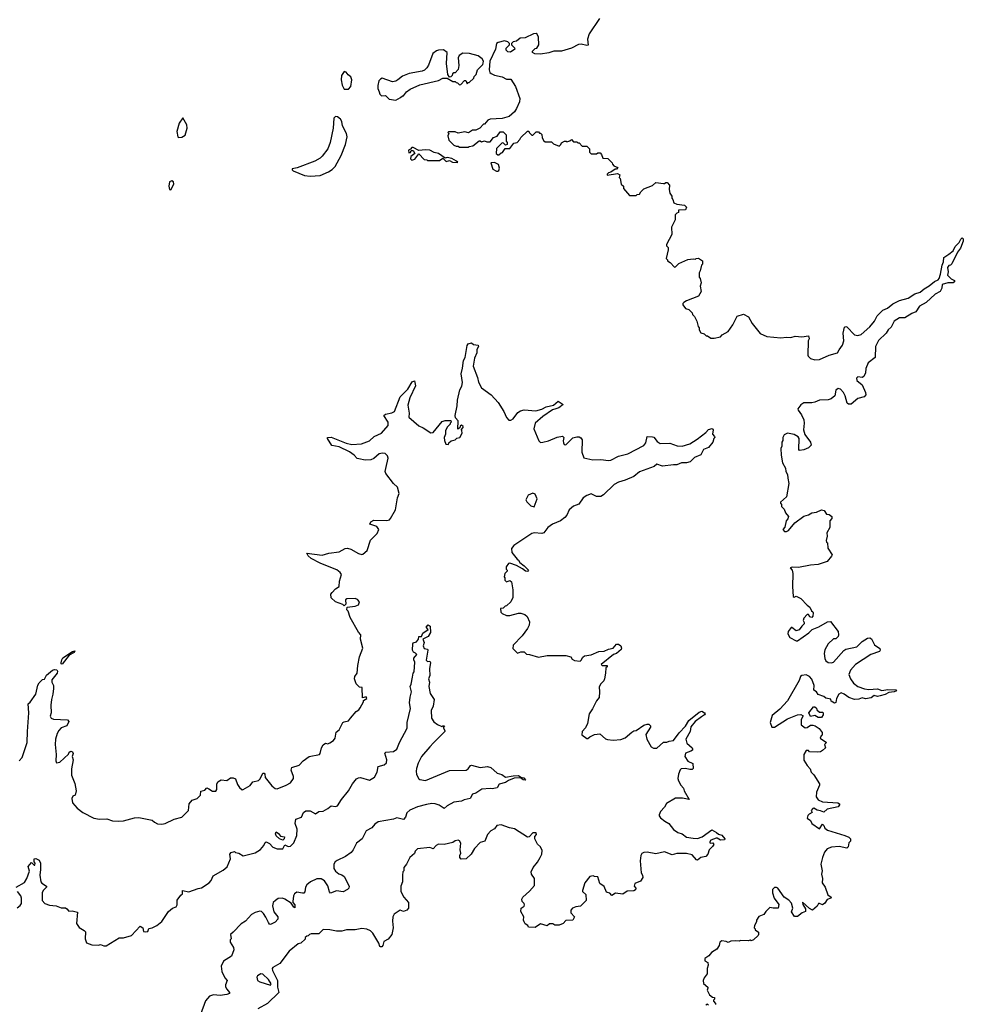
# Model space of a CAD drawing. Extents: x 2240384 to 2404287, y 351326 to 526670.
# Tile 301 of 309: x 2365578 to 2374177, y 483617 to 492593. Entities that reach past the tile are written whole.
import ezdxf

# ---------------------------------------------------------------- set-up
doc = ezdxf.new("R2010")
doc.units = 0

msp = doc.modelspace()

# ---------------------------------------------------------------- linework, layer by layer
at = {"layer": '0CON20XD'}
for points in [[(2370861.2, 492605), (2370767.5, 492465), (2370752.5, 492415), (2370758.3, 492361.7), (2370745, 492357.5), (2370695, 492370), (2370671.7, 492368.3), (2370605.9, 492334.1), (2370515, 492306.7), (2370445, 492307.5), (2370399.3, 492290.7), (2370325, 492280), (2370273.6, 492283.6), (2370250, 492295), (2370250, 492305), (2370275, 492330), (2370290, 492335), (2370310, 492365), (2370306.7, 492435), (2370295, 492460), (2370285, 492467.5), (2370260, 492465), (2370185, 492426.7), (2370140, 492425), (2370105, 492397.5), (2370075, 492390), (2370060, 492375), (2370060, 492365), (2370088.3, 492338.3), (2370090, 492325), (2370051.7, 492298.3), (2370025, 492300), (2370010, 492315), (2370010, 492335), (2370040, 492365), (2370040, 492375), (2370025, 492392.5), (2369995, 492399.2), (2369937.5, 492385), (2369923.8, 492375), (2369913.9, 492326.1), (2369862.5, 492215), (2369857.5, 492135), (2369863.3, 492113.3), (2369873.3, 492103.3), (2369905, 492087.5), (2369975, 492072.5), (2370015, 492050), (2370055, 492050), (2370096.7, 491985), (2370136.2, 491875), (2370133.3, 491845), (2370106.1, 491783.9), (2370086, 491754), (2370038.3, 491711.7), (2369975, 491692.5), (2369865, 491687.5), (2369843.6, 491676.4), (2369815, 491640), (2369805, 491640), (2369770, 491605), (2369735, 491587.5), (2369705, 491587.5), (2369667, 491563), (2369635, 491570), (2369575, 491560), (2369545, 491570), (2369485, 491570), (2369480, 491565), (2369490, 491555), (2369480, 491535), (2369490, 491495), (2369535, 491450), (2369555, 491440), (2369575, 491440), (2369585, 491432.5), (2369665, 491430), (2369673, 491437), (2369707, 491443), (2369765, 491490), (2369775, 491490), (2369785, 491480), (2369815, 491487.5), (2369835, 491480), (2369865, 491480), (2369895, 491520), (2369928.3, 491531.7), (2369955, 491570), (2369985, 491570), (2370010, 491545), (2370010, 491485), (2370020, 491475), (2370020, 491455), (2370005, 491450), (2369988.3, 491468.3), (2369975, 491470), (2369921.7, 491418.3), (2369920, 491375), (2369935, 491360), (2369945, 491360), (2369965, 491380), (2369978.3, 491381.7), (2370001.7, 491418.3), (2370045, 491420), (2370081.7, 491468.3), (2370110, 491475), (2370135, 491500), (2370145, 491520), (2370205, 491577.5), (2370218.3, 491578.3), (2370220, 491565), (2370245, 491540), (2370255, 491540), (2370285, 491570), (2370305, 491570), (2370315, 491560), (2370325, 491560), (2370337, 491547), (2370340, 491515), (2370355, 491490), (2370365, 491480), (2370425, 491480), (2370441.7, 491461.7), (2370495, 491440), (2370510, 491455), (2370515, 491470), (2370543, 491487), (2370557, 491487), (2370565, 491480), (2370591.7, 491488.3), (2370605, 491500), (2370625, 491480), (2370655, 491480), (2370665, 491470), (2370675, 491470), (2370705, 491440), (2370745, 491440), (2370770, 491415), (2370770, 491385), (2370785, 491370), (2370835, 491370), (2370845, 491380), (2370868.3, 491378.3), (2370880, 491365), (2370891.7, 491331.7), (2370938.3, 491328.3), (2370978.3, 491288.3), (2370980, 491275), (2370991.7, 491261.7), (2371030, 491245), (2371015, 491230), (2371005, 491230), (2370965, 491202.5), (2370943.9, 491196.1), (2370930, 491185), (2370930, 491175), (2371025, 491190), (2371048.3, 491178.3), (2371040, 491155), (2371050, 491145), (2371060, 491095), (2371080, 491075), (2371080, 491055), (2371135, 490990), (2371195, 490990), (2371205, 491000), (2371225, 491002.5), (2371237.5, 491025), (2371265, 491050), (2371345, 491082.5), (2371375, 491110), (2371445, 491100), (2371455, 491100), (2371465, 491110), (2371478.3, 491108.3), (2371500, 491085), (2371497.5, 491045), (2371503, 491013), (2371520, 490985), (2371520, 490965), (2371530, 490955), (2371540, 490925), (2371565, 490912.5), (2371635, 490904), (2371653.3, 490885), (2371645, 490860), (2371581.7, 490858.3), (2371580, 490835), (2371565, 490830), (2371550, 490815), (2371551.7, 490768.3), (2371518.3, 490701.7), (2371520, 490635), (2371472.5, 490545), (2371473, 490533), (2371487, 490517), (2371487.5, 490495), (2371470, 490415), (2371480, 490405), (2371480, 490395), (2371505, 490380), (2371545, 490337.5), (2371555, 490340), (2371585, 490370), (2371665, 490407.5), (2371715, 490412.5), (2371735, 490410), (2371743, 490417), (2371765, 490420), (2371800, 490395), (2371800, 490365), (2371790, 490355), (2371780, 490305), (2371770, 490285), (2371770, 490245), (2371780, 490235), (2371787.5, 490195), (2371777.5, 490165), (2371787.5, 490115), (2371765, 490072.5), (2371655, 490030), (2371630, 490015), (2371620, 490005), (2371620, 489995), (2371645, 489960), (2371675, 489950), (2371705, 489920), (2371710, 489905), (2371727, 489887), (2371747.5, 489845), (2371760, 489795), (2371770, 489785), (2371770, 489765), (2371785, 489740), (2371815, 489730), (2371835, 489710), (2371845, 489710), (2371875, 489690), (2371905, 489690), (2371965, 489702.5), (2371980, 489720), (2372035, 489750), (2372077, 489813), (2372115, 489890), (2372175, 489907.5), (2372220, 489885), (2372252.5, 489825), (2372324.1, 489734.1), (2372386.1, 489706.1), (2372515, 489694), (2372565, 489700), (2372605, 489696), (2372645, 489708), (2372705, 489702.5), (2372765, 489710), (2372772.5, 489685), (2372763.3, 489665), (2372760, 489535), (2372763.3, 489525), (2372785.7, 489505.7), (2372823, 489493), (2372865, 489495.7), (2372955, 489536), (2373030, 489555), (2373044, 489585), (2373077.1, 489625), (2373087.8, 489665), (2373081.9, 489735), (2373095, 489790), (2373105, 489796.2), (2373115, 489793.3), (2373185, 489720), (2373215, 489714.5), (2373245, 489724.5), (2373326.1, 489793.9), (2373368.2, 489845), (2373392.9, 489895), (2373443.1, 489945), (2373485.6, 489964.4), (2373535, 490003.5), (2373595, 490032.9), (2373675, 490054.7), (2373735, 490094.4), (2373785, 490108.4), (2373819, 490141), (2373865, 490166.7), (2373915, 490207.9), (2373947, 490223), (2373956.9, 490235), (2373967.8, 490272.2), (2373984.1, 490355), (2373995.8, 490385), (2373999.3, 490425), (2374044.5, 490455), (2374084.5, 490485), (2374102.3, 490525), (2374138, 490562), (2374155, 490594), (2374165, 490604), (2374176.6, 490596.6), (2374176.4, 490575), (2374149.8, 490510.2), (2374124, 490475), (2374073.6, 490366.4), (2374060, 490355), (2374045, 490353.3), (2374032.5, 490335), (2374040, 490295), (2374032.5, 490265), (2374065, 490230.9), (2374097.1, 490215), (2374097.8, 490202.2), (2374085.5, 490194.5), (2374035, 490193.3), (2373985, 490178), (2373982, 490145), (2373965.8, 490115), (2373920.2, 490089.8), (2373838.1, 490015), (2373777.6, 489982.4), (2373745, 489930), (2373706.2, 489913.8), (2373645, 489874.4), (2373596, 489875), (2373547.5, 489845), (2373518.3, 489791.7), (2373493.1, 489766.9), (2373475.2, 489734.8), (2373405, 489667.5), (2373375.6, 489615), (2373374.2, 489515), (2373310, 489465), (2373287.1, 489415), (2373284.6, 489375.4), (2373269.4, 489340.6), (2373255, 489330), (2373215, 489338.8), (2373203.8, 489325), (2373206.5, 489305), (2373255.9, 489265.9), (2373286.9, 489195), (2373289.4, 489175), (2373274, 489155), (2373215, 489138.9), (2373155, 489087.3), (2373129.3, 489089.3), (2373118.3, 489098.3), (2373100.8, 489165), (2373085, 489196), (2373056.2, 489225), (2373035, 489230.8), (2373015, 489217.5), (2373005.4, 489164.6), (2372973.7, 489136.4), (2372945, 489128.2), (2372865, 489126), (2372825, 489106), (2372795, 489099.2), (2372725, 489100), (2372695, 489082.5), (2372670, 489045), (2372671.2, 489035), (2372702.3, 488992.3), (2372723.8, 488945), (2372728, 488915), (2372721.2, 488855), (2372732, 488812), (2372783.3, 488743.3), (2372790, 488715), (2372765, 488690), (2372725, 488672.5), (2372685, 488667.5), (2372677.5, 488675), (2372681.2, 488775), (2372670.5, 488790.5), (2372635, 488811.2), (2372575, 488823.3), (2372545, 488807.5), (2372532.5, 488785), (2372531.7, 488758.3), (2372523, 488743), (2372523.8, 488705), (2372513.3, 488685), (2372516.7, 488625), (2372530, 488555), (2372556.7, 488505), (2372560, 488475), (2372576, 488446), (2372576.2, 488415), (2372587.5, 488365), (2372565.9, 488244.1), (2372510, 488195), (2372510, 488185), (2372520, 488175), (2372520, 488155), (2372545, 488130), (2372556.4, 488096.4), (2372583, 488063), (2372578.3, 488041.7), (2372562.5, 488025), (2372551.7, 487968.3), (2372532.5, 487945), (2372548.3, 487928.3), (2372565, 487927.5), (2372585, 487937.5), (2372642.3, 488007.7), (2372722.3, 488067.7), (2372765, 488080), (2372795, 488098.8), (2372840, 488105), (2372885, 488123.8), (2372908.3, 488118.3), (2372930, 488085), (2372955, 488082.5), (2372980, 488065), (2372980, 488045), (2372960, 488025), (2372960, 487965), (2372933.6, 487916.4), (2372936.2, 487885), (2372926, 487845), (2372930, 487830), (2372940, 487825), (2372942.5, 487775), (2372982.5, 487715), (2372976.4, 487703.6), (2372936.1, 487653.9), (2372855, 487626), (2372785, 487620.8), (2372675, 487598), (2372616.1, 487603.9), (2372597.5, 487595), (2372615.7, 487575.7), (2372623.1, 487545), (2372620.6, 487425), (2372627.5, 487335), (2372635, 487327.5), (2372655, 487337.5), (2372695, 487317.5), (2372752.5, 487255), (2372779.3, 487239.3), (2372793.3, 487203.3), (2372805, 487196.7), (2372810, 487185), (2372805.6, 487155), (2372796.2, 487143.8), (2372778.3, 487148.3), (2372765, 487172.5), (2372755, 487170), (2372722.7, 487137.3), (2372717, 487117), (2372727.5, 487097.5), (2372726.2, 487085), (2372704.5, 487065.5), (2372680, 487030), (2372655, 487023.1), (2372615, 487053.8), (2372608.3, 487051.7), (2372581.2, 487015), (2372578.8, 486995), (2372595, 486960), (2372655, 486930), (2372665, 486931.2), (2372768, 487005), (2372800, 487035), (2372861.2, 487058.8), (2372940, 487105), (2372965, 487107.5), (2373037, 487017), (2373040, 486985), (2373035, 486970)], [(2369005, 491860), (2369047, 491883), (2369065, 491900), (2369075, 491900), (2369102.5, 491935), (2369135, 491960), (2369225, 491998.8), (2369395, 492037.5), (2369435, 492060), (2369475, 492060), (2369525, 492030), (2369545, 492030), (2369555, 492020), (2369568.3, 492018.3), (2369585, 492000), (2369598.3, 492001.7), (2369631.7, 492038.3), (2369645, 492040), (2369655, 492010), (2369665, 492020), (2369675, 492020), (2369715, 492060), (2369720, 492075), (2369737, 492093), (2369750, 492135), (2369800, 492185), (2369803, 492197), (2369803.3, 492215), (2369793.3, 492235), (2369755, 492263.8), (2369676.4, 492286.4), (2369615, 492287.5), (2369583.6, 492266.4), (2369573.6, 492246.4), (2369580, 492175), (2369575, 492140), (2369545, 492110), (2369535, 492110), (2369521.7, 492098.3), (2369520, 492085), (2369508.3, 492071.7), (2369495, 492070), (2369480, 492095), (2369468.8, 492195), (2369472.5, 492295), (2369439.3, 492319.3), (2369395, 492316.7), (2369375, 492310), (2369343.8, 492285), (2369302.7, 492177.3), (2369288.8, 492155), (2369265.6, 492134.4), (2369245, 492124), (2369125.9, 492104.1), (2369065, 492080), (2369022.5, 492045), (2369005, 492033.8), (2368975, 492026.7), (2368880.7, 492059.3), (2368865, 492052.5), (2368850, 492035), (2368843, 491993), (2368842.5, 491965), (2368852.5, 491935), (2368860, 491915), (2368875, 491900), (2368911.7, 491901.7), (2368945, 491870), (2369005, 491860)], [(2368575, 491960), (2368597, 491983), (2368606.1, 492046.1), (2368595, 492072.5), (2368570, 492090), (2368552.5, 492115), (2368535, 492122.5), (2368511.2, 492085), (2368507.5, 492045), (2368517, 491997), (2368535, 491960), (2368575, 491960)], [(2367025, 491520), (2367055, 491522.5), (2367085, 491540), (2367103.8, 491605), (2367100, 491635), (2367065, 491700), (2367031.4, 491648.6), (2367010, 491575), (2367020, 491525), (2367025, 491520)], [(2368225, 491166.7), (2368315, 491173.3), (2368393.6, 491206.4), (2368425, 491226.7), (2368453.3, 491255), (2368506.7, 491355), (2368545.8, 491454.2), (2368561.2, 491525), (2368556.2, 491555), (2368520, 491625), (2368512.5, 491665), (2368502.5, 491685), (2368475, 491707.5), (2368455, 491710), (2368440, 491695), (2368436.2, 491605), (2368408, 491475), (2368385, 491417.5), (2368335, 491350), (2368315, 491330), (2368267.7, 491302.3), (2368107, 491243), (2368060, 491235), (2368060, 491225), (2368070, 491215), (2368175, 491173.3), (2368225, 491166.7)], [(2369565, 491290), (2369570, 491295), (2369560, 491305), (2369515, 491327.5), (2369475, 491337.5), (2369455, 491330), (2369395, 491373.3), (2369355, 491383.3), (2369315, 491403.3), (2369275, 491406.7), (2369215, 491400), (2369165, 491427.5), (2369152.5, 491427.5), (2369138.3, 491411.7), (2369120, 491405), (2369125, 491380), (2369138.3, 491381.7), (2369145, 491400), (2369165, 491400), (2369180, 491375), (2369143, 491347), (2369140, 491325), (2369153, 491313), (2369178.3, 491321.7), (2369215, 491370), (2369265, 491320), (2369287, 491317), (2369295, 491310), (2369405, 491310), (2369435, 491330), (2369465, 491300), (2369495, 491310), (2369523, 491293), (2369565, 491290)], [(2369935, 491212.5), (2369945, 491220), (2369949.5, 491240.5), (2369941.9, 491271.9), (2369905, 491290), (2369871.7, 491288.3), (2369890.7, 491230.7), (2369923, 491213), (2369935, 491212.5)], [(2366955, 491043.3), (2366983.8, 491095), (2366980, 491115), (2366965, 491123.8), (2366943.8, 491116.2), (2366937.5, 491075), (2366943.3, 491045), (2366955, 491043.3)], [(2369044.7, 489155.3), (2369114.2, 489225), (2369155, 489293.3), (2369175, 489302.5), (2369184, 489255), (2369134.5, 489145.5), (2369115, 489080), (2369127.5, 489005), (2369125, 488970), (2369215, 488890), (2369253.6, 488873.6), (2369325, 488827.5), (2369345, 488830), (2369429.3, 488930.7), (2369455, 488940), (2369508.3, 488938.3), (2369510, 488925), (2369500, 488915), (2369500, 488905), (2369475, 488880), (2369457.5, 488845), (2369457.5, 488815), (2369447.5, 488785), (2369448.3, 488758.3), (2369460, 488725), (2369485, 488720), (2369490, 488735), (2369510, 488755), (2369545, 488762.5), (2369563, 488777), (2369587.5, 488785), (2369610, 488825), (2369607.5, 488847.5), (2369600, 488855), (2369620, 488875), (2369620, 488885), (2369603, 488897), (2369591.7, 488888.3), (2369588.3, 488871.7), (2369571.7, 488861.7), (2369572.5, 488935), (2369550, 488965), (2369547.5, 488985), (2369565.9, 489074.1), (2369566.2, 489125), (2369589.5, 489220.5), (2369607, 489253), (2369612.9, 489285), (2369601.2, 489365), (2369613.5, 489416.5), (2369623.8, 489485), (2369636.9, 489515), (2369656.2, 489623.8), (2369665, 489637.5), (2369695, 489647.5), (2369713, 489633), (2369756.4, 489626.4), (2369760, 489615), (2369744.2, 489585.8), (2369744.2, 489555), (2369722.5, 489507.5), (2369708.9, 489435), (2369750.4, 489330.4), (2369758, 489288), (2369787, 489237), (2369874.3, 489175), (2369936.9, 489105), (2369991.1, 489021.1), (2370015, 488966.7), (2370035, 488943.3), (2370055, 488941.2), (2370075, 488956.2), (2370117.3, 489012.7), (2370142.7, 489027.3), (2370175, 489035.8), (2370281.2, 489028.8), (2370335, 489042.9), (2370375, 489064.2), (2370441.7, 489078.3), (2370485, 489116.2), (2370530, 489085), (2370490, 489055), (2370465, 489046.2), (2370434.3, 489035.7), (2370344.5, 488975.5), (2370274, 488915), (2370263.6, 488863.6), (2370307.5, 488755), (2370325, 488740), (2370345, 488742), (2370397.5, 488755), (2370475, 488786.7), (2370525, 488797.5), (2370537.5, 488785), (2370530, 488755), (2370532.5, 488735), (2370540, 488720), (2370555, 488717.5), (2370618.8, 488781.2), (2370655, 488792), (2370675, 488790), (2370691.4, 488781.4), (2370703, 488763), (2370700.9, 488650.9), (2370718, 488598), (2370800.9, 488580.9), (2370875, 488584.6), (2370944.6, 488574.6), (2370965, 488578.5), (2371035, 488613.5), (2371118.8, 488635), (2371265, 488711.4), (2371282.5, 488735), (2371295, 488793.8), (2371345, 488789.2), (2371356.6, 488786.6), (2371386.6, 488746.6), (2371415, 488730), (2371501.4, 488731.4), (2371569.1, 488709.1), (2371615, 488706.5), (2371685, 488726.5), (2371751.7, 488768.3), (2371830.9, 488829.1), (2371855, 488856), (2371887.5, 488867.5), (2371897.5, 488855), (2371890, 488815), (2371910, 488795), (2371912.5, 488785), (2371902.5, 488775), (2371895, 488743.3), (2371855, 488694), (2371808.8, 488675), (2371785, 488628), (2371727.9, 488602.1), (2371686.3, 488563.6), (2371654.7, 488554.7), (2371607.9, 488552.1), (2371565, 488533.9), (2371535, 488536.2), (2371435, 488524.5), (2371385, 488540), (2371360.5, 488519.5), (2371225, 488472.7), (2371175, 488429.2), (2371094.2, 488394.2), (2371035, 488378.2), (2370995, 488356.7), (2370897.7, 488262.3), (2370875, 488247.5), (2370835.6, 488245.6), (2370785, 488272), (2370745, 488255.8), (2370714, 488235), (2370674.1, 488175.9), (2370625, 488157.5), (2370584.3, 488125.7), (2370563.8, 488075), (2370546.7, 488055), (2370505, 488025.7), (2370433.8, 487995), (2370391.2, 487965), (2370355, 487916.2), (2370335, 487910), (2370265, 487914.3), (2370245, 487908.1), (2370080.7, 487799.3), (2370058.3, 487771.7), (2370062.5, 487735), (2370112.5, 487675), (2370125, 487667.5), (2370136.7, 487645), (2370175.9, 487615.9), (2370213.3, 487575), (2370205.9, 487564.1), (2370187.5, 487565), (2370158.7, 487588.7), (2370105, 487618), (2370045, 487638.8), (2370032.5, 487635), (2370010, 487605), (2370010, 487585), (2370020, 487575), (2370020, 487565), (2370000, 487545), (2369992.5, 487515), (2370000, 487505), (2370000, 487485), (2370015, 487470), (2370045, 487480), (2370058.3, 487468.3), (2370072.5, 487395), (2370072.5, 487325), (2370053, 487287), (2370015, 487250), (2370003, 487247), (2369985, 487230), (2369960, 487225), (2369963, 487193), (2369975, 487180), (2370015, 487163.3), (2370045, 487163.3), (2370125, 487183.3), (2370145, 487183.3), (2370181.7, 487171.7), (2370203.6, 487153.6), (2370223.3, 487105), (2370220, 487075), (2370206.1, 487043.9), (2370157.5, 486975), (2370075, 486890), (2370071.7, 486861.7), (2370115, 486820), (2370145, 486830), (2370175, 486830), (2370195, 486810), (2370225, 486807.5), (2370305, 486783.3), (2370385, 486796.2), (2370553.6, 486796.4), (2370600, 486785), (2370613.3, 486765), (2370635, 486751.2), (2370685, 486746.7), (2370695.8, 486754.2), (2370708.3, 486781.7), (2370725, 486793.3), (2370785, 486803.3), (2370855, 486833.8), (2370905, 486838), (2370943.6, 486856.4), (2370985, 486864.5), (2371015, 486900), (2371035, 486901.6), (2371055.3, 486885), (2371062.1, 486865), (2371059.5, 486850.5), (2371015, 486815.7), (2370988, 486805), (2370877.5, 486715), (2370885, 486707.5), (2370930, 486705), (2370930, 486695), (2370920, 486685), (2370917.5, 486635), (2370906.7, 486583.3), (2370902.5, 486565), (2370875, 486540), (2370858.3, 486511.7), (2370862.5, 486465), (2370857.5, 486415), (2370833.3, 486385), (2370798.3, 486311.7), (2370767.5, 486265), (2370751.7, 486178.3), (2370732.5, 486137.5), (2370702.5, 486105), (2370700, 486075), (2370745, 486040), (2370755, 486040), (2370773, 486057), (2370815, 486077.5), (2370865, 486082.5), (2370915, 486036.7), (2370935, 486030), (2370985, 486024), (2371055, 486030), (2371095, 486046.7), (2371155, 486097.5), (2371175, 486110), (2371196.1, 486113.9), (2371265, 486162.5), (2371295, 486172.5), (2371311.7, 486171.7), (2371327, 486157), (2371327.5, 486145), (2371283.6, 486076.4), (2371292.5, 486035), (2371333.6, 485963.6), (2371355, 485952.5), (2371385, 485952.5), (2371445, 486007.5), (2371475, 486007.5), (2371495, 486017.5), (2371535, 486023.3), (2371587.2, 486092.8), (2371645, 486153.8), (2371675, 486204.6), (2371770.2, 486279.8), (2371795, 486288.4), (2371819.7, 486275), (2371823.5, 486265), (2371818.2, 486255), (2371792.3, 486237.7), (2371733.9, 486196.1), (2371695, 486145.6), (2371688.1, 486105), (2371646.9, 486035), (2371656.9, 485996.9), (2371705, 485956.2), (2371710, 485945), (2371707.5, 485935), (2371693.3, 485925), (2371645, 485906.7), (2371640, 485875), (2371666.2, 485835), (2371712.3, 485812.3), (2371713.9, 485766.1), (2371705, 485758.8), (2371685, 485757.5), (2371645, 485766.9), (2371606.1, 485763.9), (2371596.7, 485755), (2371580, 485715), (2371576, 485675), (2371580, 485655), (2371601.2, 485615), (2371628.1, 485588.1), (2371634.5, 485564.5), (2371680, 485485), (2371617.1, 485497.1), (2371553.9, 485496.1), (2371473, 485447), (2371453.3, 485415), (2371416.7, 485375), (2371406.7, 485345), (2371406.7, 485335), (2371418.3, 485318.3), (2371455.9, 485285.9), (2371494.3, 485264.3), (2371535, 485210), (2371575, 485184.3), (2371615, 485170), (2371655, 485140), (2371715, 485131.5), (2371755, 485128.9), (2371796.7, 485143.3), (2371885, 485208.9), (2371928, 485185), (2371947.1, 485167.1), (2371975, 485158.1), (2372003.3, 485125), (2372001.7, 485118.3), (2371965, 485113.8), (2371935, 485132.5), (2371925, 485132.5), (2371875, 485112.5), (2371863.8, 485093.8), (2371875, 485087.5), (2371895, 485090), (2371902.5, 485075), (2371892.5, 485055), (2371860, 485025), (2371850, 484985), (2371830, 484965), (2371785.4, 484954.6), (2371755, 484932.5), (2371745, 484936), (2371705, 484979.4), (2371655, 484991.5), (2371565, 484991.4), (2371525, 484978.9), (2371455, 485006.9), (2371375, 484988.6), (2371295, 485003.3), (2371265, 485002.5), (2371247, 484993), (2371237.5, 484975), (2371231.2, 484925), (2371241.2, 484815), (2371253.8, 484795), (2371255.8, 484774.2), (2371235, 484740), (2371185, 484720), (2371177.5, 484695), (2371192.5, 484675), (2371189.3, 484660.7), (2371175, 484653.3), (2371115, 484647.5), (2371075, 484622.5), (2371008.3, 484631.7), (2370975, 484610), (2370955, 484630), (2370935, 484637.5), (2370925, 484640), (2370905, 484692.5), (2370865, 484720), (2370845, 484780), (2370815, 484782.5), (2370805, 484790), (2370775, 484783.3), (2370727.5, 484725), (2370706.7, 484655), (2370707.5, 484645), (2370737, 484617), (2370740, 484565), (2370688.3, 484511.7), (2370645, 484507.5), (2370617, 484493), (2370600, 484475), (2370601.7, 484451.7), (2370632.5, 484415), (2370620, 484385), (2370555, 484380), (2370530, 484355), (2370495, 484340), (2370455, 484340), (2370435, 484350), (2370405, 484350), (2370385, 484332.5), (2370325, 484352.5), (2370275, 484317.5), (2370215, 484320), (2370210, 484335), (2370185, 484352.5), (2370175, 484370), (2370170, 484385), (2370172.5, 484415), (2370143.6, 484463.6), (2370147.5, 484495), (2370175, 484513.3), (2370178.8, 484525), (2370175, 484537.5), (2370157.5, 484555), (2370153.3, 484575), (2370163.3, 484595), (2370225, 484647.5), (2370268, 484702), (2370268.8, 484765), (2370243.3, 484805), (2370237.5, 484825), (2370256.7, 484865), (2370297.3, 484912.7), (2370321.2, 484955), (2370336.2, 484985), (2370339.3, 485019.3), (2370323.6, 485053.6), (2370296.4, 485076.4), (2370272.5, 485125), (2370273, 485147), (2370286.7, 485165), (2370285, 485180), (2370255, 485180), (2370220, 485145), (2370205, 485140), (2370088.3, 485218.3), (2370042.5, 485227.5)], [(2365575, 485836), (2365601.7, 485868.3), (2365645.6, 486004.4), (2365650.9, 486105), (2365661.8, 486275), (2365654.1, 486355.9), (2365675, 486372.5), (2365724.4, 486445.6), (2365743.2, 486526.8), (2365755, 486547.5), (2365785, 486577.5), (2365805, 486580), (2365822.2, 486617.8), (2365876.6, 486663.4), (2365895, 486670), (2365915.4, 486665.4), (2365923.6, 486655), (2365919.6, 486635), (2365871.2, 486575), (2365872.5, 486555), (2365887.5, 486525), (2365886.7, 486495), (2365881.2, 486445), (2365867.5, 486395), (2365861.9, 486345), (2365865.7, 486275), (2365856, 486245), (2365865, 486226.7), (2365885, 486216.2), (2366015, 486210), (2366026.7, 486195), (2366006.7, 486155), (2365955, 486138), (2365934.3, 486115), (2365920, 486085), (2365906, 486035), (2365900.8, 485985), (2365910.8, 485895), (2365906.4, 485836.4), (2365915, 485820), (2365945, 485823.8), (2366021.7, 485898.3), (2366030, 485915), (2366045, 485926.2), (2366060, 485920), (2366066.7, 485905), (2366056.7, 485875), (2366066.7, 485845), (2366050, 485765), (2366050, 485705), (2366079.3, 485629.3), (2366093.3, 485565), (2366082.5, 485525), (2366062.5, 485515), (2366052, 485495), (2366060.8, 485455), (2366101.1, 485405), (2366155, 485366.4), (2366255, 485312.9), (2366305, 485303.8), (2366373, 485307), (2366425, 485290), (2366475, 485286.7), (2366525, 485288.8), (2366625, 485316.2), (2366665, 485321.2), (2366785, 485296.7), (2366806.4, 485276.4), (2366835, 485263.3), (2366875, 485260), (2366905, 485266.7), (2366985, 485304), (2367056.1, 485323.9), (2367116.1, 485383.9), (2367124, 485445), (2367151.2, 485478.8), (2367195, 485493.8), (2367215, 485511.2), (2367226, 485525), (2367230, 485560), (2367265, 485570), (2367285, 485590), (2367301.7, 485581.7), (2367335, 485559.2), (2367365, 485560), (2367376, 485575), (2367373.8, 485625), (2367383.3, 485645), (2367415, 485663.3), (2367465, 485657.5), (2367498.3, 485681.7), (2367525, 485683.3), (2367545, 485672.5), (2367562, 485622), (2367580, 485595), (2367605, 485573.8), (2367613.9, 485576.1), (2367677.5, 485612.5), (2367702.5, 485645), (2367755, 485657.5), (2367768.3, 485671.7), (2367795, 485723.3), (2367805, 485723.3), (2367813.3, 485715), (2367816.2, 485685), (2367875, 485610), (2367905, 485583.8), (2367925, 485581.2), (2368007.5, 485615), (2368045, 485636.7), (2368073.8, 485675), (2368074, 485695), (2368051.7, 485751.7), (2368057.5, 485775), (2368125, 485796.2), (2368161.7, 485838.3), (2368215, 485877.5), (2368310, 485895), (2368317.5, 485905), (2368327.5, 485955), (2368345, 485982.5), (2368365, 485997.5), (2368385, 485993.3), (2368405, 486001.2), (2368437, 486023), (2368453.3, 486045), (2368463, 486097), (2368490.7, 486119.3), (2368522.5, 486185), (2368535, 486193.3), (2368575, 486201.2), (2368592.5, 486225), (2368643.6, 486286.4), (2368667.7, 486302.3), (2368680.7, 486319.3), (2368712.5, 486375), (2368711.7, 486388.3), (2368740, 486405), (2368735, 486420), (2368701.7, 486411.7), (2368700, 486505), (2368675, 486510), (2368645, 486540), (2368628.8, 486585), (2368633.3, 486605), (2368652, 486635), (2368658, 486705), (2368674.3, 486785.7), (2368706.2, 486865), (2368683.8, 486945), (2368686.2, 486985), (2368665, 487010), (2368590, 487145), (2368571.7, 487201.7), (2368560, 487215), (2368561.7, 487238.3), (2368635, 487246.7), (2368665, 487260), (2368673.8, 487285), (2368656.8, 487306.8), (2368635, 487316), (2368560, 487315), (2368547.5, 487305), (2368550, 487265), (2368535, 487250), (2368521.7, 487261.7), (2368455, 487287.5), (2368415, 487322.5), (2368413.3, 487355), (2368425, 487372.5), (2368456.1, 487403.9), (2368488, 487425), (2368492.2, 487475), (2368510.8, 487535), (2368498, 487555), (2368467.1, 487577.1), (2368353.4, 487623.4), (2368315, 487637.7), (2368235, 487681.8), (2368208, 487705), (2368195, 487730), (2368335, 487710.8), (2368395, 487728.9), (2368488.3, 487741.7), (2368545, 487772), (2368565, 487776), (2368595, 487768), (2368665, 487727.5), (2368695, 487718.8), (2368705, 487721.2), (2368743.8, 487755), (2368775, 487847.5), (2368835, 487908.8), (2368850, 487945), (2368832.7, 487972.7), (2368770, 487995), (2368776.7, 488015), (2368805, 488031.9), (2368925, 488028.5), (2368946.9, 488033.1), (2368958, 488045), (2369001.2, 488125), (2369021.2, 488235), (2369036.2, 488275), (2369020.5, 488330.5), (2368984.2, 488364.2), (2368913.8, 488455), (2368908.8, 488475), (2368913.3, 488503.3), (2368936.2, 488595), (2368928.8, 488618.8), (2368908.3, 488638.3), (2368885, 488642.5), (2368855, 488636.9), (2368805.5, 488594.5), (2368777.6, 488582.4), (2368725, 488578.6), (2368668.8, 488588.8), (2368654.4, 488594.4), (2368626, 488625), (2368585, 488653.1), (2368489.7, 488699.7), (2368422.8, 488712.8), (2368384, 488775), (2368383.3, 488785), (2368415, 488788.6), (2368552.9, 488732.9), (2368605, 488720.4), (2368694.3, 488725.7), (2368765, 488754.3), (2368808, 488795), (2368875, 488824), (2368935.8, 488894.2), (2368936, 488925), (2368896.2, 488985), (2368911.3, 488998.7), (2368970.7, 489009.3), (2368995, 489022), (2369044.7, 489155.3)], [(2370265, 488151.2), (2370293.3, 488225), (2370275, 488268.1), (2370255, 488276.2), (2370211.7, 488258.3), (2370191.5, 488215), (2370198.1, 488198.1), (2370235, 488160.8), (2370265, 488151.2)], [(2369159.1, 486600.9), (2369163.9, 486636.1), (2369171.7, 486648.3), (2369180, 486735), (2369168.3, 486758.3), (2369168.3, 486771.7), (2369197.5, 486805), (2369185, 486820), (2369167, 486827), (2369157.5, 486845), (2369160, 486905), (2369165, 486912.5), (2369195, 486922.5), (2369212.5, 486945), (2369215, 486970), (2369238.3, 486971.7), (2369250.5, 486999.5), (2369300, 487035), (2369282.5, 487055), (2369301.7, 487078.3), (2369317.5, 487065), (2369321.7, 487008.3), (2369299.7, 486970.3), (2369253, 486947), (2369263.3, 486915), (2369253.3, 486885), (2369265, 486862.5), (2369293.6, 486853.6), (2369298, 486845), (2369281.2, 486755), (2369295, 486743.8), (2369315, 486746.7), (2369322.5, 486732.5), (2369313.1, 486676.9), (2369316.1, 486615), (2369304.2, 486585), (2369311.5, 486555), (2369306.4, 486515), (2369319.8, 486449.8), (2369354.3, 486395), (2369345.5, 486335), (2369327.5, 486295), (2369331.9, 486225), (2369352, 486192), (2369385, 486169.2), (2369425, 486150), (2369435, 486157.5), (2369450, 486155), (2369440, 486145), (2369440, 486135), (2369452.5, 486115), (2369452.5, 486105), (2369350.1, 485999.9), (2369314.2, 485965.8), (2369241.1, 485875), (2369208.9, 485815), (2369193.2, 485766.8), (2369191.5, 485741.5), (2369195, 485713.8), (2369215, 485672.9), (2369225, 485665.7), (2369275, 485656.5), (2369495, 485750.3), (2369647, 485753), (2369665, 485763.8), (2369685, 485794), (2369695, 485798.1), (2369775, 485777.5), (2369840, 485785), (2369870, 485775), (2369930, 485725), (2369971.7, 485711.7), (2370005, 485687.5), (2370075, 485701.2), (2370123.6, 485703.6), (2370145, 485687.5), (2370170.7, 485680.7), (2370186.7, 485665), (2370185, 485660), (2370165, 485662.9), (2370142.5, 485682.5), (2370085, 485679.2), (2370031.4, 485658.6), (2370005, 485639.2), (2369947.5, 485625), (2369928, 485592), (2369885, 485582.2), (2369865, 485584.5), (2369790.5, 485579.5), (2369735, 485540.8), (2369705, 485533.8), (2369683.8, 485495), (2369628.9, 485481.1), (2369605, 485468.1), (2369535, 485459.6), (2369472.9, 485427.1), (2369445, 485402), (2369401.9, 485431.9), (2369364.8, 485444.8), (2369335, 485446.9), (2369285, 485438), (2369203.8, 485416.2), (2369133.3, 485386.7), (2369106.4, 485363.6), (2369095, 485323.3), (2369075, 485301.2), (2369016, 485316), (2368983.8, 485305), (2368845, 485280.3), (2368815, 485260.9), (2368786.7, 485225), (2368735, 485198.5), (2368698.8, 485125), (2368648.2, 485085), (2368617.8, 485025), (2368598.3, 485001.7), (2368545.9, 484964.1), (2368470.8, 484929.2), (2368452.3, 484915), (2368440.8, 484895), (2368439.5, 484855), (2368455, 484831.4), (2368485, 484805.7), (2368515, 484798.1), (2368535, 484784), (2368581.2, 484695), (2368576.2, 484675), (2368565.8, 484664.2), (2368525, 484643.8), (2368465, 484652.7), (2368411.9, 484631.9), (2368402.7, 484642.7), (2368387.5, 484697.5), (2368355, 484743.6), (2368325, 484762.4), (2368285, 484762.3), (2368229.5, 484735), (2368195, 484707.7), (2368182.2, 484685), (2368175.8, 484644.2), (2368168, 484632), (2368155, 484629.4), (2368105, 484640.4), (2368082.2, 484625), (2368071.8, 484605), (2368065.8, 484555), (2368066.7, 484545), (2368086.7, 484525), (2368085, 484497.5), (2368075, 484502), (2368050.5, 484540.5), (2367995, 484576.6), (2367974.2, 484584.2), (2367935, 484581.4), (2367907.9, 484565), (2367889.2, 484545), (2367881.1, 484515), (2367895, 484460.8), (2367930.5, 484415), (2367929.5, 484395), (2367905, 484365.6), (2367865, 484346), (2367855, 484348.8), (2367845, 484362), (2367820.6, 484410.6), (2367801.2, 484445), (2367782.6, 484462.6), (2367765, 484467.8), (2367724.8, 484455.2), (2367691.8, 484435), (2367635, 484374.1), (2367595, 484350.8), (2367525, 484273.8), (2367500, 484255), (2367506.2, 484215), (2367496.2, 484203.8), (2367495.8, 484185), (2367526.9, 484135), (2367530, 484115), (2367508.5, 484055), (2367435, 484011.1), (2367412.7, 483965), (2367419.6, 483915), (2367447.9, 483857.9), (2367469.2, 483835), (2367453.9, 483796.1), (2367455, 483777.5), (2367464.7, 483754.7), (2367491.4, 483725), (2367490, 483715), (2367465, 483705.4), (2367405, 483697.3), (2367345, 483703.3), (2367308.3, 483691.7), (2367271.2, 483648.8), (2367224.4, 483525)], [(2373035, 486970), (2373015, 486950), (2372995, 486950), (2372945, 486902.5), (2372915, 486847.5), (2372908, 486815), (2372915, 486770), (2372925, 486747.5), (2372943.9, 486733.9), (2372975, 486730), (2372995, 486736.7), (2373087.7, 486842.3), (2373106.1, 486853.9), (2373205, 486876.2), (2373255, 486923.8), (2373305, 486956.7), (2373325, 486957.5), (2373339.3, 486949.3), (2373367.5, 486895), (2373415, 486862.5), (2373420, 486845), (2373412.5, 486835), (2373333.6, 486806.4), (2373194.4, 486715.6), (2373148.8, 486665), (2373134, 486625), (2373148.8, 486585), (2373175, 486544), (2373215, 486514.3), (2373275, 486492.5), (2373315, 486486.9), (2373395, 486492), (2373435, 486478), (2373488.3, 486488.3), (2373563.3, 486483.3), (2373567.5, 486475), (2373547.5, 486465), (2373499.3, 486460.7), (2373465, 486440.9), (2373420.2, 486429.8), (2373394.3, 486424.3), (2373365, 486433.3), (2373337.5, 486412.5), (2373285, 486402.5), (2373255, 486410), (2373225, 486398), (2373185, 486396), (2373133.2, 486413.2), (2373092.5, 486445), (2373065, 486458), (2373043.9, 486446.1), (2373020, 486405), (2373015, 486370), (2373003, 486363), (2372971.7, 486381.7), (2372968.3, 486398.3), (2372925, 486407.5), (2372905, 486422.5), (2372855, 486442.5), (2372840, 486465), (2372815, 486480), (2372816.7, 486525), (2372795, 486580), (2372774.5, 486604.5), (2372745, 486620), (2372705, 486615.7), (2372692.9, 486605), (2372682, 486568), (2372574.4, 486385), (2372505, 486309.2), (2372435, 486248.8), (2372417.5, 486185), (2372432.5, 486145), (2372455, 486143.3), (2372575, 486220), (2372665, 486257.5), (2372695, 486260), (2372717.5, 486247.5), (2372700, 486215), (2372700, 486165), (2372735, 486137.5), (2372755, 486140), (2372785, 486162.5), (2372805, 486162.5), (2372827, 486157), (2372863, 486133), (2372890, 486095), (2372890, 486070), (2372880, 486065), (2372873, 486043), (2372930, 486005), (2372912.5, 485985), (2372920, 485955), (2372895, 485930), (2372875, 485920), (2372845, 485917.5), (2372775, 485920), (2372765, 485930), (2372745, 485930), (2372723.3, 485895), (2372723, 485843), (2372752.5, 485795), (2372780, 485765), (2372790, 485735), (2372815, 485710), (2372867, 485627), (2372867.5, 485615), (2372838.3, 485551.7), (2372835, 485510), (2372855, 485482.5), (2372893.6, 485463.6), (2373033, 485453), (2373050, 485445), (2373050, 485435), (2373035, 485417.5), (2372935, 485397.5), (2372905, 485370), (2372875, 485382.5), (2372845, 485386.2), (2372815, 485404), (2372805, 485402), (2372791.2, 485385), (2372800, 485365), (2372770.7, 485349.3), (2372761.2, 485338.8), (2372754.1, 485314.1), (2372783.9, 485293.9), (2372796.7, 485265), (2372865, 485217.5), (2372895, 485260), (2372907, 485247), (2372913.6, 485223.6), (2372940, 485205), (2373096.4, 485156.4), (2373135, 485140), (2373150, 485125), (2373150, 485105), (2373135, 485090), (2373127, 485053), (2373115, 485040), (2373045, 485056.2), (2372975, 485051.2), (2372935, 485033.3), (2372913.3, 485005), (2372893, 484957), (2372878, 484895), (2372890, 484835), (2372883.1, 484805), (2372894.3, 484765), (2372890, 484725), (2372919.2, 484685), (2372940.8, 484615), (2372971.2, 484595), (2372970, 484585), (2372937.6, 484572.4), (2372915, 484538), (2372895, 484524.2), (2372865, 484537.5), (2372857.5, 484535), (2372845, 484511.2), (2372803, 484477), (2372775, 484491.2), (2372711.7, 484548.3), (2372715, 484527.5), (2372737.5, 484487.5), (2372737.7, 484462.3), (2372708.8, 484451.2), (2372665, 484417.5), (2372638.3, 484418.3), (2372610.7, 484460.7), (2372623.3, 484495), (2372610.7, 484540.7), (2372587.9, 484567.9), (2372543, 484593), (2372485.9, 484675.9), (2372475, 484683.3), (2372455, 484682.5), (2372436.7, 484665), (2372437, 484633), (2372454.3, 484584.3), (2372496.4, 484526.4), (2372490, 484495), (2372445, 484493.3), (2372415, 484500), (2372377.5, 484465), (2372360, 484435), (2372313.3, 484416.7), (2372292.5, 484385), (2372291.7, 484368.3), (2372272.5, 484335), (2372270, 484315), (2372280, 484305), (2372280, 484295), (2372310, 484275), (2372310, 484255), (2372307.5, 484245), (2372266.1, 484203.9), (2372245, 484197.5), (2372235, 484202.5), (2372215, 484197.5), (2372145, 484200), (2372135, 484192.5), (2372105, 484197.5), (2372058.3, 484191.7), (2372035, 484180), (2372015, 484190), (2371975, 484197.5), (2371957.5, 484185), (2371952.5, 484155), (2371929.3, 484120.7), (2371880.7, 484089.3), (2371859.3, 484060.7), (2371822.5, 484035), (2371820, 484015), (2371848.3, 483998.3), (2371852.5, 483975), (2371843.3, 483945), (2371842.5, 483895), (2371815, 483860), (2371806.7, 483835), (2371808.3, 483808.3), (2371847.5, 483775), (2371850, 483765), (2371842.5, 483745), (2371863.6, 483703.6), (2371891.7, 483681.7), (2371908.3, 483678.3), (2371910, 483665), (2371900, 483655), (2371900, 483645), (2371920, 483625), (2371920, 483615)], [(2365965, 486718.8), (2365955, 486720), (2365955, 486730), (2365960.9, 486759.1), (2365972.7, 486777.3), (2366058.8, 486835), (2366079.7, 486839.7), (2366074, 486825), (2366030, 486800), (2365965, 486718.8)], [(2365546.7, 484685), (2365622.6, 484727.4), (2365644.5, 484765), (2365668.7, 484831.3), (2365656.7, 484875), (2365685, 484910), (2365710, 484885), (2365717.5, 484885), (2365720, 484905), (2365710, 484915), (2365710, 484945), (2365725, 484947.5), (2365755, 484930), (2365767.5, 484905), (2365768.5, 484845), (2365761.1, 484795), (2365771.1, 484735), (2365780.7, 484720.7), (2365821.2, 484695), (2365822, 484685), (2365792.5, 484655), (2365783.8, 484633.8), (2365783.8, 484565), (2365806.4, 484536.4), (2365850.7, 484520.7), (2365910, 484515), (2365955, 484496.7), (2365996.4, 484496.4), (2366009.3, 484489.3), (2366025, 484467.5), (2366055, 484470), (2366105, 484457.5), (2366096.2, 484355), (2366118.8, 484318.8), (2366165, 484290.8), (2366176.8, 484276.8), (2366174, 484215), (2366187, 484177), (2366235, 484160), (2366295, 484157.5), (2366315, 484162.5), (2366345, 484150), (2366365, 484150), (2366485, 484223.8), (2366525, 484223.8), (2366597.5, 484245), (2366675, 484330), (2366700, 484315), (2366705, 484282.5), (2366725, 484277.5), (2366745, 484282.5), (2366755, 484307.5), (2366785, 484313.3), (2366827.5, 484335), (2366875, 484373.8), (2366935, 484462.5), (2366970, 484495), (2367002.9, 484507.1), (2367012.9, 484525), (2367012.6, 484567.4), (2367046.7, 484613.3), (2367062.5, 484625), (2367062.5, 484655), (2367118.3, 484641.7), (2367204, 484674), (2367235, 484679.2), (2367306.2, 484725), (2367323.8, 484745), (2367342.3, 484787.7), (2367431.2, 484838.8), (2367469.7, 484870.3), (2367500, 484945), (2367493.3, 484986.7), (2367505, 485000), (2367535, 485010), (2367545, 485000), (2367575, 484993.8), (2367615, 484971.9), (2367725, 484998.9), (2367772.7, 485027.3), (2367804.2, 485065), (2367815, 485093.3), (2367825, 485098), (2367855, 485081.9), (2367885, 485049.2), (2367925, 485035.6), (2367976.7, 485035), (2367995, 485072), (2368025, 485056.5), (2368045, 485057.8), (2368075, 485090), (2368103.8, 485156.2), (2368106.2, 485215), (2368087.8, 485265), (2368095, 485306.2), (2368145, 485323.3), (2368165.7, 485365), (2368185, 485380), (2368225, 485382.3), (2368275, 485353.8), (2368305, 485374.2), (2368345, 485378.8), (2368385, 485402), (2368415, 485425.7), (2368455, 485420), (2368475, 485426.2), (2368511.9, 485485), (2368575, 485562.5), (2368611.7, 485628.3), (2368648, 485672), (2368665, 485682), (2368685, 485684.2), (2368765, 485661.9), (2368812.2, 485687.8), (2368836.3, 485733.7), (2368845, 485786.2), (2368898.7, 485801.3), (2368920.3, 485819.7), (2368923.1, 485845), (2368904.2, 485905.8), (2368915, 485916), (2368985, 485921.8), (2369015.8, 485944.2), (2369038, 486005), (2369107.5, 486135), (2369108.5, 486185), (2369140.4, 486315), (2369130.4, 486365), (2369135, 486417.5), (2369149.4, 486465), (2369136, 486514), (2369146.2, 486535), (2369159.1, 486600.9)], [(2372885, 486232.5), (2372855, 486232.5), (2372825, 486250), (2372785, 486240), (2372770, 486275), (2372811.7, 486328.3), (2372825, 486330), (2372838.3, 486318.3), (2372841.7, 486301.7), (2372865, 486280), (2372895, 486280), (2372900, 486275), (2372900, 486255), (2372885, 486232.5)], [(2370042.5, 485227.5), (2369965, 485252.5), (2369925, 485246.7), (2369903.9, 485216.1), (2369871.2, 485198.8), (2369840, 485165), (2369816, 485104), (2369775, 485092.5), (2369722.7, 485037.3), (2369692.5, 484985), (2369646.4, 484943.6), (2369600.7, 484940.7), (2369587.5, 484955), (2369587.5, 484975), (2369597.5, 484995), (2369592.5, 485025), (2369596.7, 485086.7), (2369586.4, 485106.4), (2369575, 485112.5), (2369545, 485106.7), (2369525, 485092.5), (2369446.4, 485073.6), (2369395, 485077.5), (2369373.6, 485066.4), (2369346.4, 485033.6), (2369315, 485047.5), (2369202.5, 485035), (2369182.5, 485015), (2369176.4, 484993.6), (2369133.9, 484956.1), (2369102.5, 484895), (2369077.5, 484865), (2369077.5, 484835), (2369070, 484825), (2369067.5, 484795), (2369067.5, 484735), (2369050, 484695), (2369052.5, 484645), (2369080, 484595), (2369122.5, 484545), (2369120, 484495), (2369105, 484476.7), (2369075, 484464), (2369044.2, 484475.8), (2368990.5, 484439.5), (2368978.8, 484415), (2368974, 484375), (2368982, 484315), (2368970, 484255), (2368935, 484212.5), (2368895, 484190), (2368887, 484153), (2368878.3, 484141.7), (2368865, 484140), (2368860, 484145), (2368850, 484175), (2368797.5, 484265), (2368775, 484287.5), (2368743, 484303), (2368695, 484307.5), (2368635, 484296.7), (2368557, 484297), (2368515, 484283.3), (2368465, 484283.3), (2368403, 484297), (2368345, 484300), (2368305, 484260), (2368235, 484260), (2368220, 484255), (2368208.3, 484241.7), (2368195, 484240), (2368180, 484225), (2368178.3, 484211.7), (2368140, 484175), (2368115, 484170), (2368035, 484102.5), (2367949.3, 483990.7), (2367885, 483953.3), (2367880, 483945), (2367883.1, 483925), (2367927.1, 483835), (2367926.7, 483775), (2367940, 483725), (2367835, 483624), (2367747.5, 483575)], [(2367975, 485113.1), (2367946, 485125), (2367915, 485151.8), (2367908.5, 485171.5), (2367915, 485188.8), (2367937.5, 485175), (2367955, 485149.2), (2367990, 485145), (2367988.1, 485125), (2367975, 485113.1)], [(2365555, 484495.7), (2365582.9, 484517.1), (2365594.3, 484535), (2365594.1, 484584.1), (2365588, 484605), (2365558.9, 484645)], [(2367865, 483793.3), (2367870, 483805), (2367846.7, 483845), (2367795, 483892), (2367775, 483896.7), (2367745, 483877.5), (2367740, 483865), (2367745, 483833.3), (2367765, 483821.2), (2367865, 483793.3)], [(2371855, 483610), (2371845, 483620), (2371831.7, 483608.3)]]:
    msp.add_lwpolyline(points, dxfattribs=at)

doc.saveas('drawing.dxf')
